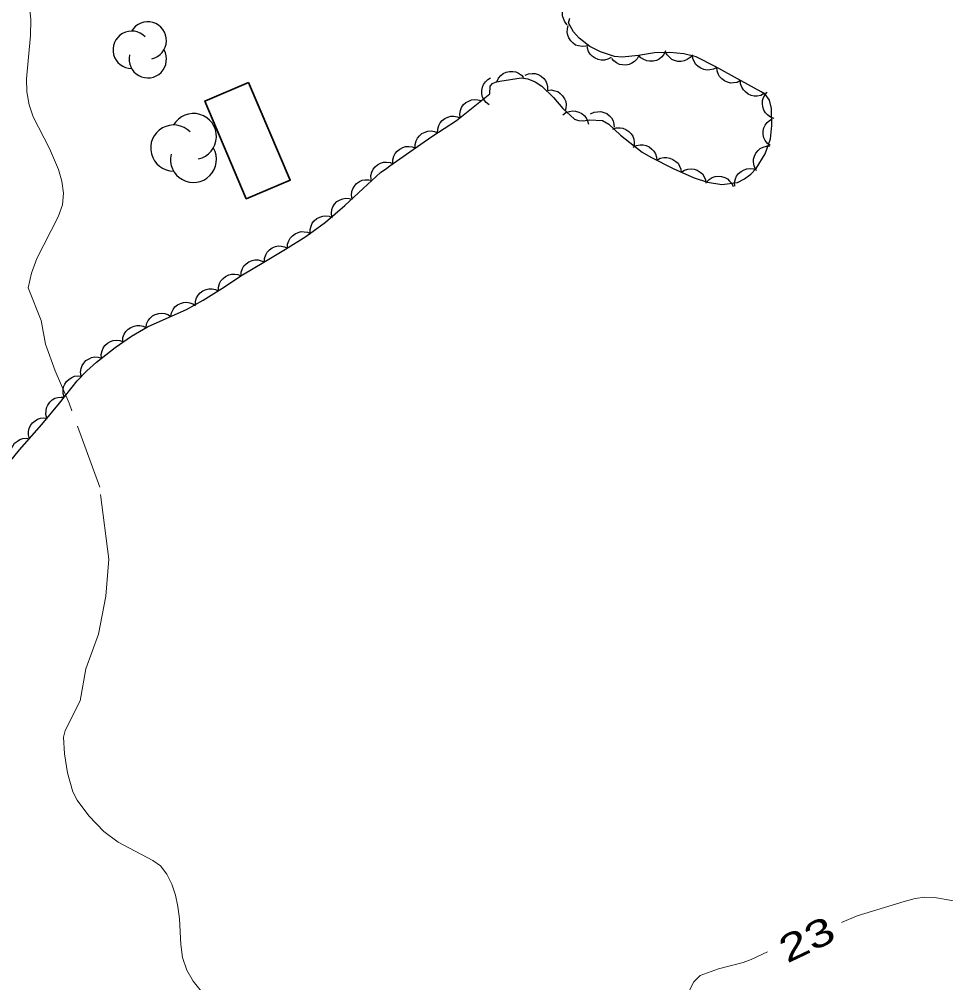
# Model space of a CAD drawing. Extents: x 356765 to 358572, y 5103174 to 5104650.
# Drawn here: x 357596.1 to 357647.4, y 5103816.2 to 5103869.5 of the extents above; entities that cross this region are included whole.
import ezdxf
from ezdxf.enums import TextEntityAlignment as Align

# ---------------------------------------------------------------- set-up
doc = ezdxf.new("R2010")
doc.units = 0
doc.header["$LTSCALE"] = 0.6
doc.linetypes.add('DOT_DASHED', pattern=[7.7, 5, -1.2, 0.3, -1.2])
doc.linetypes.add('LONG_DASHED', pattern=[7.5, 6, -1.5])
for name, color, linetype, lineweight in [('2', 7, 'Continuous', 13), ('31', 7, 'Continuous', 70), ('44', 7, 'Continuous', 25)]:
    doc.layers.add(name, color=color, linetype=linetype, lineweight=lineweight)

msp = doc.modelspace()

# ---------------------------------------------------------------- linework, layer by layer
at = {"layer": '2'}
msp.add_lwpolyline([(357596.5, 5103872.23), (357596.75, 5103869.5), (357596.74, 5103868.63), (357596.52, 5103866.24), (357596.53, 5103865.51), (357596.66, 5103864.8), (357596.89, 5103864.13), (357597.79, 5103862.38), (357598.29, 5103861.22), (357598.47, 5103860.58), (357598.56, 5103859.9), (357598.51, 5103859.26), (357598.27, 5103858.59), (357597.08, 5103856.29), (357596.8, 5103855.48), (357596.6, 5103854.66)], dxfattribs=at)
at = {"layer": '2', "linetype": 'LONG_DASHED'}
for points in [[(357606.19, 5103815.73), (357605.75, 5103816.29), (357605.39, 5103816.9), (357605.16, 5103817.59), (357605.06, 5103818.32), (357604.99, 5103819.74), (357604.9, 5103820.42), (357604.76, 5103821.05), (357604.56, 5103821.66), (357604.29, 5103822.2), (357603.94, 5103822.66), (357603.51, 5103822.97), (357601.59, 5103823.97), (357600.79, 5103824.57), (357599.97, 5103825.44), (357599.32, 5103826.3), (357599.09, 5103826.76), (357598.78, 5103827.82), (357598.62, 5103828.86), (357598.57, 5103829.79), (357598.65, 5103830.16), (357599.49, 5103831.8), (357599.81, 5103833.57), (357600.51, 5103835.49), (357600.91, 5103837.6), (357601.08, 5103839.65), (357600.57, 5103843.63), (357598.87, 5103848.28), (357598.11, 5103850.07), (357597.56, 5103851.54), (357597.32, 5103852.85), (357596.6, 5103854.66)], [(357649.14, 5103820.51), (357646.8, 5103820.92), (357646.28, 5103820.94), (357645.74, 5103820.86), (357645.13, 5103820.7), (357642.53, 5103819.9), (357641.65, 5103819.53)], [(357637.55, 5103817.91), (357636.66, 5103817.48), (357636.21, 5103817.32), (357634.84, 5103816.97), (357633.82, 5103816.59), (357633.47, 5103816.25), (357633.22, 5103815.75)]]:
    msp.add_lwpolyline(points, dxfattribs=at)
at = {"layer": '31', "lineweight": 35}
msp.add_lwpolyline([(357608.82, 5103866.04), (357611.12, 5103860.63), (357608.69, 5103859.6), (357606.39, 5103865.01), (357608.82, 5103866.04)], close=True, dxfattribs=at)
at = {"layer": '44'}
for points in [[(357626.46, 5103869.23), (357626.33, 5103869.39), (357626.25, 5103869.58), (357626.2, 5103869.73), (357626.21, 5103869.91), (357626.24, 5103870.09), (357626.33, 5103870.26), (357626.41, 5103870.4), (357626.54, 5103870.52), (357626.7, 5103870.61), (357626.87, 5103870.67)], [(357627.5, 5103868.05), (357627.29, 5103868.02), (357627.09, 5103868.06), (357626.93, 5103868.11), (357626.79, 5103868.21), (357626.66, 5103868.34), (357626.56, 5103868.51), (357626.49, 5103868.65), (357626.47, 5103868.83), (357626.48, 5103869.01), (357626.52, 5103869.19)], [(357628.9, 5103867.42), (357628.71, 5103867.32), (357628.52, 5103867.28), (357628.35, 5103867.27), (357628.18, 5103867.31), (357628.01, 5103867.38), (357627.85, 5103867.49), (357627.74, 5103867.6), (357627.65, 5103867.76), (357627.59, 5103867.93), (357627.57, 5103868.11)], [(357631.9, 5103867.78), (357631.82, 5103867.59), (357631.68, 5103867.44), (357631.56, 5103867.33), (357631.4, 5103867.26), (357631.22, 5103867.21), (357631.03, 5103867.21), (357630.87, 5103867.23), (357630.71, 5103867.3), (357630.55, 5103867.4), (357630.43, 5103867.53)], [(357633.41, 5103867.57), (357633.27, 5103867.41), (357633.1, 5103867.3), (357632.95, 5103867.23), (357632.78, 5103867.2), (357632.59, 5103867.2), (357632.41, 5103867.25), (357632.26, 5103867.31), (357632.12, 5103867.43), (357632, 5103867.56), (357631.91, 5103867.72)], [(357630.43, 5103867.53), (357630.33, 5103867.35), (357630.19, 5103867.2), (357630.05, 5103867.1), (357629.89, 5103867.04), (357629.71, 5103867), (357629.52, 5103867.01), (357629.36, 5103867.04), (357629.2, 5103867.12), (357629.05, 5103867.23), (357628.93, 5103867.37)], [(357634.75, 5103866.87), (357634.57, 5103866.77), (357634.37, 5103866.73), (357634.21, 5103866.72), (357634.03, 5103866.75), (357633.86, 5103866.82), (357633.71, 5103866.93), (357633.59, 5103867.04), (357633.5, 5103867.2), (357633.43, 5103867.37), (357633.41, 5103867.55)], [(357622.57, 5103866.08), (357622.66, 5103866.27), (357622.79, 5103866.42), (357622.92, 5103866.53), (357623.08, 5103866.6), (357623.26, 5103866.65), (357623.45, 5103866.65), (357623.61, 5103866.63), (357623.77, 5103866.56), (357623.93, 5103866.45), (357624.05, 5103866.32)], [(357636.06, 5103866.14), (357635.87, 5103866.04), (357635.67, 5103866.01), (357635.51, 5103866), (357635.34, 5103866.05), (357635.17, 5103866.12), (357635.02, 5103866.24), (357634.9, 5103866.36), (357634.82, 5103866.51), (357634.76, 5103866.69), (357634.75, 5103866.87)], [(357622.14, 5103864.8), (357621.97, 5103864.92), (357621.85, 5103865.09), (357621.77, 5103865.23), (357621.74, 5103865.41), (357621.73, 5103865.59), (357621.77, 5103865.78), (357621.82, 5103865.93), (357621.93, 5103866.07), (357622.06, 5103866.2), (357622.21, 5103866.3)], [(357624.13, 5103866.44), (357624.32, 5103866.52), (357624.52, 5103866.54), (357624.69, 5103866.54), (357624.86, 5103866.48), (357625.02, 5103866.39), (357625.16, 5103866.26), (357625.26, 5103866.14), (357625.33, 5103865.97), (357625.37, 5103865.79), (357625.38, 5103865.61)], [(357637.37, 5103865.42), (357637.19, 5103865.32), (357636.99, 5103865.28), (357636.82, 5103865.28), (357636.65, 5103865.32), (357636.48, 5103865.39), (357636.33, 5103865.51), (357636.22, 5103865.63), (357636.13, 5103865.78), (357636.07, 5103865.96), (357636.06, 5103866.14)], [(357625.37, 5103865.6), (357625.58, 5103865.62), (357625.78, 5103865.58), (357625.94, 5103865.53), (357626.08, 5103865.43), (357626.21, 5103865.3), (357626.31, 5103865.14), (357626.38, 5103864.99), (357626.4, 5103864.81), (357626.39, 5103864.63), (357626.35, 5103864.45)], [(357620.53, 5103864.09), (357620.51, 5103864.3), (357620.55, 5103864.49), (357620.61, 5103864.65), (357620.71, 5103864.79), (357620.84, 5103864.92), (357621.01, 5103865.01), (357621.16, 5103865.08), (357621.34, 5103865.09), (357621.52, 5103865.08), (357621.69, 5103865.03)], [(357637.92, 5103864.05), (357637.72, 5103864.12), (357637.56, 5103864.24), (357637.44, 5103864.36), (357637.35, 5103864.51), (357637.29, 5103864.68), (357637.28, 5103864.87), (357637.28, 5103865.04), (357637.34, 5103865.2), (357637.42, 5103865.37), (357637.54, 5103865.5)], [(357619.28, 5103863.25), (357619.29, 5103863.45), (357619.35, 5103863.65), (357619.42, 5103863.8), (357619.54, 5103863.93), (357619.68, 5103864.04), (357619.86, 5103864.12), (357620.01, 5103864.17), (357620.19, 5103864.17), (357620.37, 5103864.14), (357620.54, 5103864.07)], [(357626.23, 5103864.24), (357626.39, 5103864.37), (357626.59, 5103864.43), (357626.75, 5103864.47), (357626.92, 5103864.45), (357627.1, 5103864.4), (357627.27, 5103864.31), (357627.4, 5103864.21), (357627.51, 5103864.07), (357627.59, 5103863.91), (357627.64, 5103863.73)], [(357627.76, 5103864.3), (357627.95, 5103864.39), (357628.15, 5103864.42), (357628.32, 5103864.43), (357628.49, 5103864.38), (357628.65, 5103864.31), (357628.8, 5103864.19), (357628.92, 5103864.07), (357629, 5103863.91), (357629.05, 5103863.73), (357629.07, 5103863.56)], [(357637.7, 5103862.54), (357637.54, 5103862.67), (357637.42, 5103862.83), (357637.35, 5103862.98), (357637.32, 5103863.15), (357637.31, 5103863.34), (357637.36, 5103863.53), (357637.42, 5103863.68), (357637.53, 5103863.82), (357637.66, 5103863.94), (357637.82, 5103864.03)], [(357628.99, 5103863.45), (357629.18, 5103863.52), (357629.39, 5103863.52), (357629.55, 5103863.5), (357629.71, 5103863.43), (357629.87, 5103863.33), (357630, 5103863.19), (357630.09, 5103863.06), (357630.15, 5103862.89), (357630.18, 5103862.71), (357630.17, 5103862.53)], [(357618.04, 5103862.4), (357618.04, 5103862.61), (357618.1, 5103862.81), (357618.17, 5103862.96), (357618.28, 5103863.09), (357618.42, 5103863.21), (357618.6, 5103863.29), (357618.75, 5103863.34), (357618.93, 5103863.35), (357619.11, 5103863.32), (357619.28, 5103863.25)], [(357616.81, 5103861.54), (357616.81, 5103861.75), (357616.87, 5103861.95), (357616.93, 5103862.1), (357617.05, 5103862.23), (357617.19, 5103862.35), (357617.36, 5103862.43), (357617.51, 5103862.49), (357617.69, 5103862.49), (357617.87, 5103862.47), (357618.04, 5103862.41)], [(357630.11, 5103862.45), (357630.3, 5103862.54), (357630.5, 5103862.58), (357630.67, 5103862.59), (357630.84, 5103862.54), (357631, 5103862.47), (357631.15, 5103862.35), (357631.27, 5103862.24), (357631.35, 5103862.08), (357631.41, 5103861.9), (357631.43, 5103861.72)], [(357636.9, 5103861.24), (357636.82, 5103861.43), (357636.79, 5103861.63), (357636.79, 5103861.79), (357636.84, 5103861.96), (357636.92, 5103862.13), (357637.04, 5103862.27), (357637.16, 5103862.38), (357637.32, 5103862.46), (357637.5, 5103862.51), (357637.68, 5103862.52)], [(357631.43, 5103861.73), (357631.62, 5103861.84), (357631.81, 5103861.88), (357631.98, 5103861.89), (357632.15, 5103861.85), (357632.32, 5103861.78), (357632.48, 5103861.67), (357632.6, 5103861.56), (357632.68, 5103861.4), (357632.75, 5103861.23), (357632.77, 5103861.05)], [(357615.6, 5103860.67), (357615.59, 5103860.88), (357615.64, 5103861.07), (357615.71, 5103861.23), (357615.82, 5103861.36), (357615.96, 5103861.48), (357616.13, 5103861.56), (357616.29, 5103861.62), (357616.46, 5103861.63), (357616.65, 5103861.6), (357616.82, 5103861.54)], [(357632.78, 5103861.08), (357632.96, 5103861.19), (357633.15, 5103861.24), (357633.32, 5103861.26), (357633.49, 5103861.24), (357633.66, 5103861.18), (357633.82, 5103861.07), (357633.95, 5103860.97), (357634.05, 5103860.82), (357634.12, 5103860.65), (357634.15, 5103860.47)], [(357634.17, 5103860.52), (357634.32, 5103860.67), (357634.49, 5103860.77), (357634.65, 5103860.83), (357634.82, 5103860.85), (357635.01, 5103860.84), (357635.19, 5103860.77), (357635.34, 5103860.7), (357635.46, 5103860.58), (357635.58, 5103860.44), (357635.65, 5103860.27)], [(357635.74, 5103860.29), (357635.73, 5103860.5), (357635.78, 5103860.7), (357635.84, 5103860.85), (357635.95, 5103860.99), (357636.09, 5103861.11), (357636.26, 5103861.2), (357636.41, 5103861.26), (357636.59, 5103861.27), (357636.78, 5103861.25), (357636.95, 5103861.19)], [(357614.55, 5103859.59), (357614.51, 5103859.79), (357614.54, 5103860), (357614.59, 5103860.15), (357614.68, 5103860.3), (357614.8, 5103860.44), (357614.96, 5103860.55), (357615.11, 5103860.62), (357615.28, 5103860.65), (357615.47, 5103860.65), (357615.64, 5103860.61)], [(357613.42, 5103858.59), (357613.4, 5103858.8), (357613.43, 5103859), (357613.49, 5103859.16), (357613.58, 5103859.3), (357613.71, 5103859.44), (357613.88, 5103859.53), (357614.03, 5103859.6), (357614.2, 5103859.63), (357614.39, 5103859.62), (357614.56, 5103859.57)], [(357612.23, 5103857.68), (357612.22, 5103857.89), (357612.28, 5103858.09), (357612.34, 5103858.24), (357612.45, 5103858.38), (357612.59, 5103858.5), (357612.76, 5103858.58), (357612.92, 5103858.64), (357613.09, 5103858.65), (357613.28, 5103858.63), (357613.45, 5103858.56)], [(357610.97, 5103856.87), (357610.98, 5103857.08), (357611.04, 5103857.27), (357611.12, 5103857.42), (357611.24, 5103857.55), (357611.39, 5103857.66), (357611.56, 5103857.73), (357611.72, 5103857.78), (357611.89, 5103857.77), (357612.08, 5103857.74), (357612.24, 5103857.67)], [(357609.69, 5103856.1), (357609.7, 5103856.3), (357609.77, 5103856.5), (357609.84, 5103856.64), (357609.97, 5103856.77), (357610.12, 5103856.88), (357610.3, 5103856.95), (357610.45, 5103856.99), (357610.63, 5103856.98), (357610.81, 5103856.94), (357610.97, 5103856.87)], [(357608.4, 5103855.33), (357608.41, 5103855.54), (357608.48, 5103855.73), (357608.56, 5103855.88), (357608.68, 5103856), (357608.83, 5103856.11), (357609.01, 5103856.18), (357609.17, 5103856.22), (357609.34, 5103856.21), (357609.52, 5103856.17), (357609.69, 5103856.1)], [(357607.15, 5103854.5), (357607.15, 5103854.71), (357607.21, 5103854.91), (357607.28, 5103855.05), (357607.4, 5103855.19), (357607.54, 5103855.3), (357607.72, 5103855.38), (357607.87, 5103855.43), (357608.05, 5103855.43), (357608.23, 5103855.4), (357608.4, 5103855.33)], [(357605.87, 5103853.71), (357605.88, 5103853.92), (357605.94, 5103854.11), (357606.02, 5103854.26), (357606.14, 5103854.39), (357606.29, 5103854.5), (357606.46, 5103854.57), (357606.62, 5103854.62), (357606.8, 5103854.61), (357606.98, 5103854.58), (357607.14, 5103854.51)], [(357604.51, 5103853.09), (357604.55, 5103853.29), (357604.64, 5103853.47), (357604.74, 5103853.61), (357604.87, 5103853.72), (357605.04, 5103853.8), (357605.22, 5103853.85), (357605.38, 5103853.87), (357605.56, 5103853.84), (357605.73, 5103853.78), (357605.88, 5103853.68)], [(357603.14, 5103852.47), (357603.17, 5103852.67), (357603.26, 5103852.86), (357603.36, 5103852.99), (357603.49, 5103853.11), (357603.65, 5103853.2), (357603.84, 5103853.25), (357604, 5103853.27), (357604.17, 5103853.25), (357604.35, 5103853.19), (357604.5, 5103853.09)], [(357601.85, 5103851.71), (357601.86, 5103851.92), (357601.93, 5103852.11), (357602.01, 5103852.25), (357602.14, 5103852.38), (357602.29, 5103852.48), (357602.47, 5103852.55), (357602.63, 5103852.59), (357602.8, 5103852.58), (357602.98, 5103852.54), (357603.14, 5103852.46)], [(357600.67, 5103850.77), (357600.66, 5103850.98), (357600.7, 5103851.18), (357600.76, 5103851.33), (357600.86, 5103851.47), (357601, 5103851.6), (357601.17, 5103851.69), (357601.32, 5103851.75), (357601.49, 5103851.77), (357601.68, 5103851.75), (357601.85, 5103851.7)], [(357599.54, 5103849.79), (357599.51, 5103850), (357599.54, 5103850.2), (357599.59, 5103850.36), (357599.69, 5103850.5), (357599.81, 5103850.64), (357599.98, 5103850.74), (357600.12, 5103850.81), (357600.3, 5103850.84), (357600.48, 5103850.83), (357600.66, 5103850.79)], [(357598.61, 5103848.61), (357598.54, 5103848.81), (357598.54, 5103849.01), (357598.56, 5103849.18), (357598.64, 5103849.34), (357598.74, 5103849.49), (357598.88, 5103849.62), (357599.02, 5103849.71), (357599.18, 5103849.77), (357599.37, 5103849.79), (357599.55, 5103849.78)], [(357597.65, 5103847.45), (357597.59, 5103847.65), (357597.6, 5103847.86), (357597.62, 5103848.02), (357597.69, 5103848.18), (357597.8, 5103848.33), (357597.94, 5103848.46), (357598.08, 5103848.55), (357598.25, 5103848.6), (357598.43, 5103848.62), (357598.61, 5103848.61)], [(357596.68, 5103846.31), (357596.62, 5103846.52), (357596.63, 5103846.72), (357596.66, 5103846.88), (357596.74, 5103847.04), (357596.84, 5103847.19), (357596.99, 5103847.31), (357597.13, 5103847.4), (357597.3, 5103847.45), (357597.48, 5103847.47), (357597.66, 5103847.44)], [(357595.69, 5103845.18), (357595.64, 5103845.39), (357595.64, 5103845.59), (357595.67, 5103845.75), (357595.75, 5103845.91), (357595.86, 5103846.06), (357596.01, 5103846.18), (357596.14, 5103846.27), (357596.31, 5103846.32), (357596.5, 5103846.34), (357596.68, 5103846.31)]]:
    msp.add_lwpolyline(points, dxfattribs=at)
at = {"layer": '44', "linetype": 'DOT_DASHED'}
for points in [[(357600.39, 5103850.55), (357601.42, 5103851.36), (357602.33, 5103851.99), (357603.21, 5103852.5), (357604.08, 5103852.9), (357605.37, 5103853.46), (357606.3, 5103853.98), (357607.34, 5103854.63), (357608.48, 5103855.38), (357609.66, 5103856.08), (357610.86, 5103856.8), (357611.99, 5103857.51), (357613.08, 5103858.3), (357614.15, 5103859.22), (357615.16, 5103860.16), (357616.13, 5103861.05), (357616.48, 5103861.3), (357616.64, 5103861.42), (357617.75, 5103862.2), (357618.97, 5103863.04), (357620.33, 5103863.93), (357622.17, 5103865.41), (357622.19, 5103865.84), (357622.32, 5103865.98), (357622.5, 5103866.05), (357622.73, 5103866.11), (357623.91, 5103866.3), (357624.29, 5103866.23), (357624.69, 5103866.07), (357625.05, 5103865.83), (357625.71, 5103865.2), (357626.23, 5103864.59), (357626.87, 5103864.01), (357627.09, 5103863.93), (357627.37, 5103863.91), (357627.69, 5103863.96), (357628.41, 5103863.93), (357628.76, 5103863.73), (357629.41, 5103863.12), (357630.62, 5103862.17), (357631.09, 5103861.91), (357632.36, 5103861.26), (357633.5, 5103860.76), (357634.24, 5103860.51), (357635.02, 5103860.38), (357635.89, 5103860.5), (357636.29, 5103860.7), (357636.64, 5103860.96), (357636.93, 5103861.28), (357637.42, 5103862.09), (357637.73, 5103862.91), (357637.79, 5103863.66), (357637.78, 5103864.59), (357637.66, 5103865.05), (357637.42, 5103865.38), (357637.2, 5103865.51), (357636.09, 5103866.12), (357634.66, 5103866.92), (357633.61, 5103867.45), (357632.92, 5103867.62), (357632.14, 5103867.7), (357631.3, 5103867.68), (357630.42, 5103867.53), (357629.51, 5103867.43), (357629.08, 5103867.48), (357628.3, 5103867.73), (357627.72, 5103868.03), (357627.12, 5103868.49), (357626.82, 5103868.84), (357626.53, 5103869.34), (357626.61, 5103869.59)], [(357595.57, 5103845.01), (357596.13, 5103845.69), (357597.37, 5103847.11), (357598.34, 5103848.28), (357599.33, 5103849.51), (357599.85, 5103850.07), (357600.39, 5103850.55)]]:
    msp.add_lwpolyline(points, dxfattribs=at)
at = {"layer": '44'}
for centre, radius, start, end in [((357603.2328, 5103868.3617), 1.0363, 282.26917, 149.72626), ((357602.3416, 5103867.8435), 1.0363, 44.11537, 269.80396), ((357603.2328, 5103867.3254), 1.0363, 166.93686, 29.62122), ((357605.7621, 5103863.0459), 1.2739, 282.26917, 149.72626), ((357604.6665, 5103862.4089), 1.2739, 44.11537, 269.80396), ((357605.7621, 5103861.772), 1.2739, 166.93686, 29.62122)]:
    msp.add_arc(centre, radius, start, end, dxfattribs=at)

# ---------------------------------------------------------------- texts
at = {"layer": '2', "width": 1.4}
msp.add_text('23', height=1.5, rotation=25.458, dxfattribs=at).set_placement((357640.0526, 5103817.922), align=Align.CENTER)

doc.saveas('drawing.dxf')
